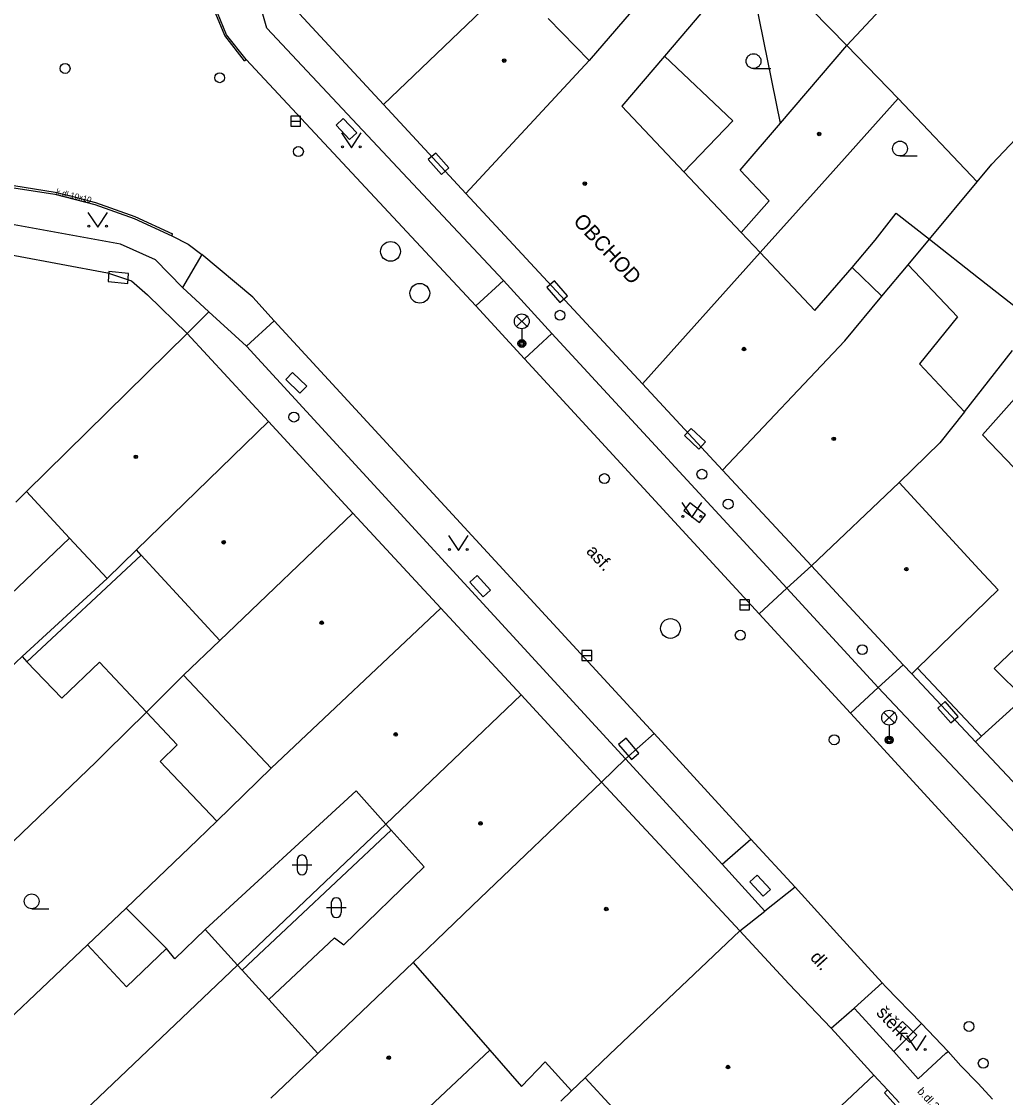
# Model space of a CAD drawing. Extents: x -596229 to -595156, y -1161237 to -1159376.
# Drawn here: x -595938.9 to -595889.1, y -1160487.4 to -1160433 of the extents above; entities that cross this region are included whole.
import ezdxf

# ---------------------------------------------------------------- set-up
doc = ezdxf.new("R2010")
doc.units = 0
for name, color, linetype in [('DOP - kresba z DSPS bez souradnic', 7, 'Continuous'), ('DOP - rozhrani ploch obecne', 7, 'Continuous'), ('Level 24', 7, 'Continuous'), ('Level 27', 7, 'Continuous'), ('Level 28', 7, 'Continuous'), ('Level 31', 7, 'Continuous'), ('Level 33', 7, 'Continuous'), ('Level 36', 7, 'Continuous'), ('Level 39', 7, 'Continuous'), ('Specificka linie pasportu komunikaci', 7, 'Continuous'), ('TM - budovy zdene_ betonove - NP', 7, 'Continuous'), ('TM - budovy zdene_ betonove - VP', 7, 'Continuous'), ('TM - chodniky - VP', 7, 'Continuous'), ('TM - komunikace - VP', 7, 'Continuous'), ('TM - letecke snimky - pomocna linie', 7, 'Continuous'), ('TM - popis objektu', 7, 'Continuous'), ('TM - popis povrchu', 7, 'Continuous'), ('TM - rozhrani mezi zpev. plochami mezi sebou - VP', 7, 'Continuous'), ('TM - rozhrani ploch obecne - VP', 7, 'Continuous'), ('TM - vstup do budovy - zdene_ betonove', 7, 'Continuous'), ('TM - vstup do budovy - zdene_ betonove  - shora neviditelny', 7, 'Continuous')]:
    doc.layers.add(name, color=color, linetype=linetype)

msp = doc.modelspace()

# ---------------------------------------------------------------- linework, layer by layer
at = {"layer": 'DOP - kresba z DSPS bez souradnic'}
for points in [[(-595906.35, -1160434.78), (-595902.88, -1160438.04)], [(-595902.88, -1160438.04), (-595905.36, -1160440.63)], [(-595896.85, -1160445.47), (-595895.69, -1160444.09)], [(-595932.81, -1160460.01), (-595938.6, -1160465.4)], [(-595930.68, -1160466.09), (-595932.55, -1160467.95)], [(-595932.55, -1160467.95), (-595934.58, -1160469.96)], [(-595935.11, -1160470.48), (-595934.58, -1160469.96)], [(-595927.71, -1160481), (-595920.16, -1160473.92)]]:
    msp.add_lwpolyline(points, dxfattribs=at)
at = {"layer": 'DOP - rozhrani ploch obecne'}
for points in [[(-595900.67, -1160430.59), (-595897.12, -1160434.24)], [(-595890.53, -1160441.13), (-595894.53, -1160436.92)], [(-595887.96, -1160438.31), (-595889.79, -1160440.24)], [(-595890.53, -1160441.13), (-595889.79, -1160440.24)], [(-595892.94, -1160444.03), (-595890.53, -1160441.13)], [(-595895.69, -1160444.09), (-595894.63, -1160442.71)], [(-595894.63, -1160442.71), (-595892.94, -1160444.03)], [(-595894.02, -1160445.33), (-595892.94, -1160444.03)], [(-595892.94, -1160444.03), (-595890.46, -1160445.99)], [(-595890.46, -1160445.99), (-595887.6, -1160448.23)], [(-595934.53, -1160461.19), (-595938.84, -1160465.13)], [(-595948.31, -1160474.18), (-595939.8, -1160466.05), (-595938.84, -1160465.13)], [(-595938.84, -1160465.13), (-595938.6, -1160465.4)], [(-595943.84, -1160478.84), (-595935.11, -1160470.48)], [(-595927.94, -1160480.75), (-595920.43, -1160473.62)], [(-595935.52, -1160479.72), (-595933.57, -1160477.86)], [(-595929.58, -1160478.95), (-595927.94, -1160480.75)], [(-595941.84, -1160485.69), (-595935.52, -1160479.72)], [(-595935.52, -1160479.72), (-595933.56, -1160481.85)], [(-595933.56, -1160481.85), (-595931.54, -1160479.9)], [(-595952.11, -1160503.74), (-595927.94, -1160480.75)], [(-595927.71, -1160481), (-595927.94, -1160480.75)], [(-595926.36, -1160482.48), (-595927.71, -1160481)], [(-595911.05, -1160487.11), (-595911.59, -1160487.62)]]:
    msp.add_lwpolyline(points, dxfattribs=at)
at = {"layer": 'Level 24'}
for points in [[(-595922.955, -1160438.263), (-595922.273, -1160438.994), (-595921.907, -1160438.653), (-595922.59, -1160437.922)], [(-595918.289, -1160440.008), (-595917.63, -1160440.759), (-595917.254, -1160440.429), (-595917.914, -1160439.678)], [(-595934.49, -1160446.17), (-595933.495, -1160446.269), (-595933.446, -1160445.771), (-595934.441, -1160445.672)], [(-595912.287, -1160446.472), (-595911.636, -1160447.231), (-595911.256, -1160446.905), (-595911.907, -1160446.146)], [(-595925.503, -1160451.125), (-595924.791, -1160451.827), (-595924.439, -1160451.471), (-595925.152, -1160450.769)], [(-595905.337, -1160453.968), (-595904.607, -1160454.652), (-595904.265, -1160454.287), (-595904.995, -1160453.603)], [(-595904.261, -1160457.971), (-595905.053, -1160457.36), (-595905.358, -1160457.756), (-595904.567, -1160458.367)], [(-595916.192, -1160461.385), (-595915.521, -1160462.127), (-595915.151, -1160461.791), (-595915.822, -1160461.05)], [(-595892.52, -1160467.75), (-595891.857, -1160468.498), (-595891.483, -1160468.166), (-595892.146, -1160467.418)], [(-595908.667, -1160469.591), (-595908.017, -1160470.351), (-595907.637, -1160470.026), (-595908.286, -1160469.266)], [(-595902.024, -1160476.529), (-595901.348, -1160477.266), (-595900.979, -1160476.927), (-595901.655, -1160476.191)], [(-595894.656, -1160483.964), (-595893.931, -1160484.653), (-595893.586, -1160484.291), (-595894.311, -1160483.602)]]:
    msp.add_lwpolyline(points, close=True, dxfattribs=at)
at = {"layer": 'Level 27'}
for p, q in [((-595925.25, -1160438.06), (-595924.75, -1160438.06)), ((-595902.54, -1160462.52), (-595902.04, -1160462.52)), ((-595910.52, -1160465.09), (-595910.02, -1160465.09))]:
    msp.add_line(p, q, dxfattribs=at)
for points in [[(-595925.25, -1160438.31), (-595924.75, -1160438.31), (-595924.75, -1160437.81), (-595925.25, -1160437.81)], [(-595902.54, -1160462.77), (-595902.04, -1160462.77), (-595902.04, -1160462.27), (-595902.54, -1160462.27)], [(-595910.52, -1160465.34), (-595910.02, -1160465.34), (-595910.02, -1160464.84), (-595910.52, -1160464.84)]]:
    msp.add_lwpolyline(points, close=True, dxfattribs=at)
for centre in [(-595920.2, -1160444.65), (-595918.72, -1160446.77), (-595906.04, -1160463.72)]:
    msp.add_circle(centre, 0.5, dxfattribs=at)
at = {"layer": 'Level 28'}
for centre in [(-595936.66, -1160435.4), (-595928.84, -1160435.87), (-595924.86, -1160439.6), (-595911.63, -1160447.88), (-595925.09, -1160453.03), (-595909.38, -1160456.14), (-595904.45, -1160455.92), (-595903.12, -1160457.43), (-595902.51, -1160464.06), (-595896.34, -1160464.79), (-595897.76, -1160469.35)]:
    msp.add_circle(centre, 0.25, dxfattribs=at)
at = {"layer": 'Level 31'}
for centre in [(-595890.94, -1160483.85), (-595890.22, -1160485.71)]:
    msp.add_circle(centre, 0.25, dxfattribs=at)
at = {"layer": 'Level 33'}
for p, q in [((-595913.825, -1160448.45), (-595913.295, -1160447.92)), ((-595913.825, -1160447.92), (-595913.295, -1160448.45)), ((-595913.56, -1160448.56), (-595913.56, -1160449.31)), ((-595895.245, -1160468.5), (-595894.715, -1160467.97)), ((-595895.245, -1160467.97), (-595894.715, -1160468.5)), ((-595894.98, -1160468.61), (-595894.98, -1160469.36))]:
    msp.add_line(p, q, dxfattribs=at)
for centre, radius in [((-595913.56, -1160448.185), 0.375), ((-595913.56, -1160449.31), 0.2), ((-595913.56, -1160449.31), 0.145), ((-595913.56, -1160449.31), 0.0876), ((-595894.98, -1160468.235), 0.375), ((-595894.98, -1160469.36), 0.2), ((-595894.98, -1160469.36), 0.145), ((-595894.98, -1160469.36), 0.0876)]:
    msp.add_circle(centre, radius, dxfattribs=at)
at = {"layer": 'Level 36'}
for p, q in [((-595901.84, -1160435.405), (-595900.965, -1160435.405)), ((-595894.43, -1160439.825), (-595893.555, -1160439.825)), ((-595924.926, -1160475.426), (-595924.926, -1160475.926)), ((-595924.426, -1160475.426), (-595924.426, -1160475.926)), ((-595925.176, -1160475.676), (-595924.176, -1160475.676)), ((-595923.196, -1160477.586), (-595923.196, -1160478.086)), ((-595922.696, -1160477.586), (-595922.696, -1160478.086)), ((-595938.35, -1160477.895), (-595937.475, -1160477.895)), ((-595923.446, -1160477.836), (-595922.446, -1160477.836))]:
    msp.add_line(p, q, dxfattribs=at)
for points in [[(-595922.68, -1160438.66), (-595922.18, -1160439.41), (-595921.68, -1160438.66)], [(-595935.51, -1160442.68), (-595935.01, -1160443.43), (-595934.51, -1160442.68)], [(-595905.46, -1160457.35), (-595904.96, -1160458.1), (-595904.46, -1160457.35)], [(-595917.27, -1160459.02), (-595916.77, -1160459.77), (-595916.27, -1160459.02)], [(-595894.1, -1160484.31), (-595893.6, -1160485.06), (-595893.1, -1160484.31)]]:
    msp.add_lwpolyline(points, dxfattribs=at)
for centre, radius in [((-595901.84, -1160435.03), 0.375), ((-595922.63, -1160439.36), 0.05), ((-595921.731, -1160439.36), 0.05), ((-595894.43, -1160439.45), 0.375), ((-595935.46, -1160443.38), 0.05), ((-595934.561, -1160443.38), 0.05), ((-595905.41, -1160458.05), 0.05), ((-595904.511, -1160458.05), 0.05), ((-595917.22, -1160459.72), 0.05), ((-595916.321, -1160459.72), 0.05), ((-595938.35, -1160477.52), 0.375), ((-595894.05, -1160485.01), 0.05), ((-595893.151, -1160485.01), 0.05)]:
    msp.add_circle(centre, radius, dxfattribs=at)
for centre, start, end in [((-595924.676, -1160475.426), 0, 180), ((-595924.676, -1160475.926), 180, 0), ((-595922.946, -1160477.586), 0, 180), ((-595922.946, -1160478.086), 180, 0)]:
    msp.add_arc(centre, 0.25, start, end, dxfattribs=at)
at = {"layer": 'Level 39'}
for centre, radius in [((-595914.45, -1160435), 0.09), ((-595914.45, -1160435), 0.0398), ((-595898.52, -1160438.71), 0.09), ((-595898.52, -1160438.71), 0.0398), ((-595910.37, -1160441.22), 0.09), ((-595910.37, -1160441.22), 0.0398), ((-595902.32, -1160449.59), 0.09), ((-595902.32, -1160449.59), 0.0398), ((-595897.78, -1160454.13), 0.09), ((-595897.78, -1160454.13), 0.0398), ((-595933.08, -1160455.04), 0.09), ((-595933.08, -1160455.04), 0.0398), ((-595928.64, -1160459.36), 0.09), ((-595928.64, -1160459.36), 0.0398), ((-595894.11, -1160460.72), 0.09), ((-595894.11, -1160460.72), 0.0398), ((-595923.68, -1160463.43), 0.09), ((-595923.68, -1160463.43), 0.0398), ((-595919.94, -1160469.08), 0.09), ((-595919.94, -1160469.08), 0.0398), ((-595915.65, -1160473.58), 0.09), ((-595915.65, -1160473.58), 0.0398), ((-595909.29, -1160477.91), 0.09), ((-595909.29, -1160477.91), 0.0398), ((-595920.29, -1160485.43), 0.09), ((-595920.29, -1160485.43), 0.0398), ((-595903.13, -1160485.9), 0.09), ((-595903.13, -1160485.9), 0.0398)]:
    msp.add_circle(centre, radius, dxfattribs=at)
at = {"layer": 'Specificka linie pasportu komunikaci'}
msp.add_lwpolyline([(-595927.58, -1160435.01), (-595927.5, -1160434.94)], dxfattribs=at)
at = {"layer": 'TM - budovy zdene_ betonove - NP'}
msp.add_lwpolyline([(-595895.21, -1160487.21), (-595895.06, -1160487.06)], dxfattribs=at)
at = {"layer": 'TM - budovy zdene_ betonove - VP'}
for points in [[(-595906, -1160430.17), (-595910.16, -1160435)], [(-595920.56, -1160437.22), (-595914.04, -1160430.98)], [(-595903.34, -1160431.24), (-595906.35, -1160434.78)], [(-595925.03, -1160432.4), (-595920.56, -1160437.22)], [(-595912.22, -1160432.87), (-595910.16, -1160435)], [(-595900.48, -1160438.17), (-595897.12, -1160434.24)], [(-595897.12, -1160434.24), (-595894.53, -1160436.92)], [(-595910.16, -1160435), (-595916.39, -1160441.72)], [(-595906.35, -1160434.78), (-595908.5, -1160437.31)], [(-595916.39, -1160441.72), (-595920.56, -1160437.22)], [(-595908.5, -1160437.31), (-595905.36, -1160440.63)], [(-595894.53, -1160436.92), (-595898.67, -1160441.55)], [(-595902.51, -1160440.54), (-595900.48, -1160438.17)], [(-595905.36, -1160440.63), (-595902.47, -1160443.69)], [(-595901.05, -1160442.09), (-595902.51, -1160440.54)], [(-595916.39, -1160441.72), (-595907.45, -1160451.35)], [(-595898.67, -1160441.55), (-595901.5, -1160444.71)], [(-595902.47, -1160443.69), (-595901.05, -1160442.09)], [(-595902.47, -1160443.69), (-595901.5, -1160444.71)], [(-595941.56, -1160444.42), (-595934.52, -1160445.73)], [(-595901.5, -1160444.71), (-595907.45, -1160451.35)], [(-595901.5, -1160444.71), (-595898.74, -1160447.64)], [(-595898.74, -1160447.64), (-595896.85, -1160445.47)], [(-595896.85, -1160445.47), (-595895.35, -1160446.92)], [(-595895.35, -1160446.92), (-595894.02, -1160445.33)], [(-595894.02, -1160445.33), (-595891.52, -1160447.96)], [(-595934.52, -1160445.73), (-595933.31, -1160446.14)], [(-595933.31, -1160446.14), (-595932.5, -1160446.84)], [(-595932.5, -1160446.84), (-595930.49, -1160448.81)], [(-595897.22, -1160449.17), (-595895.35, -1160446.92)], [(-595891.52, -1160447.96), (-595893.44, -1160450.34)], [(-595930.49, -1160448.81), (-595938.62, -1160456.8)], [(-595930.49, -1160448.81), (-595926.38, -1160453.26)], [(-595903.41, -1160455.71), (-595897.22, -1160449.17)], [(-595893.44, -1160450.34), (-595891.17, -1160452.76)], [(-595907.45, -1160451.35), (-595903.41, -1160455.71)], [(-595891.17, -1160452.76), (-595892.41, -1160454.33)], [(-595926.38, -1160453.26), (-595933.05, -1160459.75)], [(-595926.38, -1160453.26), (-595922.1, -1160457.89)], [(-595894.47, -1160456.34), (-595892.41, -1160454.33)], [(-595903.41, -1160455.71), (-595898.91, -1160460.56)], [(-595898.91, -1160460.56), (-595894.47, -1160456.34)], [(-595890.42, -1160460.73), (-595894.47, -1160456.34)], [(-595939.16, -1160457.34), (-595938.62, -1160456.8)], [(-595936.43, -1160459.16), (-595938.62, -1160456.8)], [(-595928.83, -1160464.33), (-595922.1, -1160457.89)], [(-595922.1, -1160457.89), (-595917.66, -1160462.69)], [(-595934.53, -1160461.19), (-595936.43, -1160459.16)], [(-595933.05, -1160459.75), (-595934.53, -1160461.19)], [(-595932.81, -1160460.01), (-595933.05, -1160459.75)], [(-595928.83, -1160464.33), (-595932.81, -1160460.01)], [(-595894.27, -1160465.56), (-595898.91, -1160460.56)], [(-595890.42, -1160460.73), (-595889.46, -1160461.77)], [(-595889.46, -1160461.77), (-595893.54, -1160465.73)], [(-595926.24, -1160470.79), (-595917.66, -1160462.69)], [(-595917.66, -1160462.69), (-595913.6, -1160467.08)], [(-595928.83, -1160464.33), (-595930.68, -1160466.09)], [(-595893.84, -1160466.02), (-595894.27, -1160465.56)], [(-595926.24, -1160470.79), (-595930.68, -1160466.09)], [(-595893.54, -1160465.73), (-595893.84, -1160466.02)], [(-595920.43, -1160473.62), (-595913.6, -1160467.08)], [(-595913.6, -1160467.08), (-595909.53, -1160471.49)], [(-595890.3, -1160469.17), (-595888.16, -1160467.23)], [(-595890.61, -1160469.46), (-595890.3, -1160469.17)], [(-595890.61, -1160469.46), (-595884.72, -1160475.71)], [(-595928.98, -1160473.46), (-595926.24, -1160470.79)], [(-595909.53, -1160471.49), (-595916.06, -1160477.73)], [(-595909.53, -1160471.49), (-595902.53, -1160479.02)], [(-595921.94, -1160471.94), (-595929.58, -1160478.95)], [(-595920.43, -1160473.62), (-595921.94, -1160471.94)], [(-595929.96, -1160474.41), (-595928.98, -1160473.46)], [(-595920.16, -1160473.92), (-595920.43, -1160473.62)], [(-595933.57, -1160477.86), (-595929.96, -1160474.41)], [(-595918.5, -1160475.77), (-595920.16, -1160473.92)], [(-595922.56, -1160479.72), (-595918.5, -1160475.77)], [(-595931.54, -1160479.9), (-595933.57, -1160477.86)], [(-595916.06, -1160477.73), (-595917.9, -1160479.5)], [(-595929.58, -1160478.95), (-595931.11, -1160480.42)], [(-595902.53, -1160479.02), (-595909.12, -1160485.27)], [(-595902.53, -1160479.02), (-595900.05, -1160481.7)], [(-595926.36, -1160482.48), (-595923.04, -1160479.36)], [(-595923.04, -1160479.36), (-595922.56, -1160479.72)], [(-595917.9, -1160479.5), (-595919.06, -1160480.61)], [(-595931.11, -1160480.42), (-595931.54, -1160479.9)], [(-595919.06, -1160480.61), (-595923.88, -1160485.21)], [(-595900.05, -1160481.7), (-595897.91, -1160483.94), (-595897.55, -1160484.32)], [(-595923.88, -1160485.21), (-595926.36, -1160482.48)], [(-595897.55, -1160484.32), (-595897.23, -1160484.68)], [(-595926.25, -1160487.48), (-595923.88, -1160485.21)], [(-595910.36, -1160486.45), (-595909.12, -1160485.27)], [(-595903.64, -1160493.71), (-595895.75, -1160486.31)], [(-595896.08, -1160485.95), (-595895.75, -1160486.31), (-595895.06, -1160487.06)], [(-595908.96, -1160487.96), (-595910.36, -1160486.45)], [(-595895.06, -1160487.06), (-595894.48, -1160487.69)]]:
    msp.add_lwpolyline(points, dxfattribs=at)
at = {"layer": 'TM - chodniky - VP'}
for points in [[(-595926.45, -1160433.36), (-595914.49, -1160446.13)], [(-595933.86, -1160444.29), (-595941.3, -1160442.94)], [(-595930.73, -1160446.48), (-595932.08, -1160445.08), (-595933.86, -1160444.29)], [(-595929.75, -1160444.8), (-595930.73, -1160446.48)], [(-595914.49, -1160446.13), (-595915.89, -1160447.41)], [(-595927.48, -1160449.45), (-595926.08, -1160448.16)], [(-595913.43, -1160450.08), (-595912.04, -1160448.8)], [(-595912.04, -1160448.8), (-595900.16, -1160461.69)], [(-595908.32, -1160470.32), (-595927.48, -1160449.45)], [(-595900.16, -1160461.69), (-595901.56, -1160462.98)], [(-595893.84, -1160466.02), (-595890.61, -1160469.46)], [(-595896.94, -1160468), (-595895.54, -1160466.71)], [(-595895.54, -1160466.71), (-595887.2, -1160475.54)], [(-595908.32, -1160470.32), (-595906.87, -1160469.04)], [(-595903.43, -1160475.64), (-595901.97, -1160474.37)], [(-595901.26, -1160478.01), (-595903.43, -1160475.64)], [(-595899.73, -1160476.8), (-595901.26, -1160478.01)], [(-595896.75, -1160482.92), (-595895.33, -1160481.64)], [(-595896.53, -1160483.16), (-595896.75, -1160482.92)], [(-595894.74, -1160485.12), (-595896.53, -1160483.16)], [(-595894.74, -1160485.12), (-595893.52, -1160486.5)], [(-595892.11, -1160485.2), (-595893.52, -1160486.5)], [(-595892.11, -1160485.2), (-595891.99, -1160485.11)]]:
    msp.add_lwpolyline(points, dxfattribs=at)
at = {"layer": 'TM - komunikace - VP'}
for points in [[(-595927.5, -1160434.94), (-595928.49, -1160433.69), (-595929.1, -1160432.21), (-595929.28, -1160430.63), (-595929.02, -1160429.05)], [(-595915.89, -1160447.41), (-595927.5, -1160434.94)], [(-595939.26, -1160441.43), (-595937.18, -1160441.76), (-595935.15, -1160442.28), (-595933.17, -1160442.98), (-595931.27, -1160443.87)], [(-595931.27, -1160443.87), (-595930.43, -1160444.29), (-595929.75, -1160444.8)], [(-595926.08, -1160448.16), (-595927.17, -1160446.97), (-595929.75, -1160444.8)], [(-595913.43, -1160450.08), (-595915.89, -1160447.41)], [(-595906.87, -1160469.04), (-595926.08, -1160448.16)], [(-595901.56, -1160462.98), (-595913.43, -1160450.08)], [(-595896.94, -1160468), (-595901.56, -1160462.98)], [(-595885.58, -1160480.38), (-595896.94, -1160468)], [(-595901.97, -1160474.37), (-595906.87, -1160469.04)], [(-595899.73, -1160476.8), (-595901.97, -1160474.37)], [(-595897.47, -1160479.3), (-595899.73, -1160476.8)], [(-595895.33, -1160481.64), (-595897.47, -1160479.3)], [(-595891.99, -1160485.11), (-595893.34, -1160483.7), (-595895.14, -1160481.84), (-595895.33, -1160481.64)], [(-595891.99, -1160485.11), (-595891.35, -1160485.84)], [(-595891.35, -1160485.84), (-595890.48, -1160486.73)], [(-595890.48, -1160486.73), (-595889.75, -1160487.53)]]:
    msp.add_lwpolyline(points, dxfattribs=at)
at = {"layer": 'TM - letecke snimky - pomocna linie'}
for points in [[(-595897.12, -1160434.24), (-595892.3, -1160429.07)], [(-595900.48, -1160438.17), (-595901.76, -1160431.84), (-595900.67, -1160430.59)], [(-595926.45, -1160433.36), (-595926.89, -1160431.81)], [(-595887.56, -1160450.9), (-595890.25, -1160453.92), (-595887.08, -1160457.24)], [(-595944.94, -1160462.84), (-595942.75, -1160465.15), (-595936.43, -1160459.16)], [(-595884.4, -1160463.83), (-595883.58, -1160463.11), (-595885.1, -1160461.4), (-595889.66, -1160465.75), (-595888.16, -1160467.23)], [(-595932.55, -1160467.95), (-595934.92, -1160465.43), (-595936.82, -1160467.25), (-595938.6, -1160465.4)], [(-595928.98, -1160473.46), (-595931.85, -1160470.45), (-595930.99, -1160469.6), (-595932.55, -1160467.95)], [(-595919.06, -1160480.61), (-595915.18, -1160485.04)], [(-595922.62, -1160491.18), (-595922.16, -1160491.61), (-595915.18, -1160485.04)], [(-595915.18, -1160485.04), (-595913.57, -1160486.88), (-595912.37, -1160485.64), (-595911.05, -1160487.11)], [(-595911.05, -1160487.11), (-595910.36, -1160486.45)]]:
    msp.add_lwpolyline(points, dxfattribs=at)
at = {"layer": 'TM - rozhrani mezi zpev. plochami mezi sebou - VP'}
for points in [[(-595939.25, -1160441.32), (-595937.16, -1160441.65), (-595936.46, -1160441.83), (-595935.12, -1160442.17), (-595933.13, -1160442.88)], [(-595933.13, -1160442.88), (-595931.22, -1160443.77)], [(-595931.27, -1160443.87), (-595931.22, -1160443.77)], [(-595929.39, -1160447.71), (-595930.73, -1160446.48)], [(-595914.49, -1160446.13), (-595912.04, -1160448.8)], [(-595930.49, -1160448.81), (-595929.39, -1160447.71)], [(-595927.48, -1160449.45), (-595929.39, -1160447.71)], [(-595900.16, -1160461.69), (-595898.91, -1160460.56)], [(-595895.54, -1160466.71), (-595900.16, -1160461.69)], [(-595895.54, -1160466.71), (-595894.27, -1160465.56)], [(-595909.53, -1160471.49), (-595908.32, -1160470.32)], [(-595903.43, -1160475.64), (-595908.32, -1160470.32)], [(-595902.53, -1160479.02), (-595901.26, -1160478.01)], [(-595897.91, -1160483.94), (-595896.75, -1160482.92)]]:
    msp.add_lwpolyline(points, dxfattribs=at)
at = {"layer": 'TM - rozhrani ploch obecne - VP'}
for points in [[(-595927.58, -1160435.01), (-595928.58, -1160433.74), (-595929.2, -1160432.24)], [(-595891.17, -1160452.76), (-595888.74, -1160449.67)], [(-595893.54, -1160465.73), (-595890.3, -1160469.17)], [(-595894.74, -1160485.12), (-595893.34, -1160483.7)]]:
    msp.add_lwpolyline(points, dxfattribs=at)
at = {"layer": 'TM - vstup do budovy - zdene_ betonove'}
msp.add_lwpolyline([(-595896.08, -1160485.95), (-595897.23, -1160484.68)], dxfattribs=at)
at = {"layer": 'TM - vstup do budovy - zdene_ betonove  - shora neviditelny'}
msp.add_lwpolyline([(-595894.64, -1160487.84), (-595895.21, -1160487.21)], dxfattribs=at)

# ---------------------------------------------------------------- texts
at = {"layer": 'TM - popis objektu'}
msp.add_text('OBCHOD', height=0.75, rotation=312.974, dxfattribs=at).set_placement((-595911, -1160443.16))
at = {"layer": 'TM - popis povrchu'}
for s, height, rotation, p in [('k.dl.10x10', 0.3, 346, (-595937.14, -1160441.76)), ('asf.', 0.65, 313, (-595910.34, -1160459.85)), ('dl.', 0.65, 312.1136, (-595899.01, -1160480.39)), ('štěrk', 0.65, 313, (-595895.67, -1160483.19)), ('b.dl.20x20', 0.4, 313.1481, (-595893.58, -1160487.16))]:
    msp.add_text(s, height=height, rotation=rotation, dxfattribs=at).set_placement(p)

doc.saveas('drawing.dxf')
